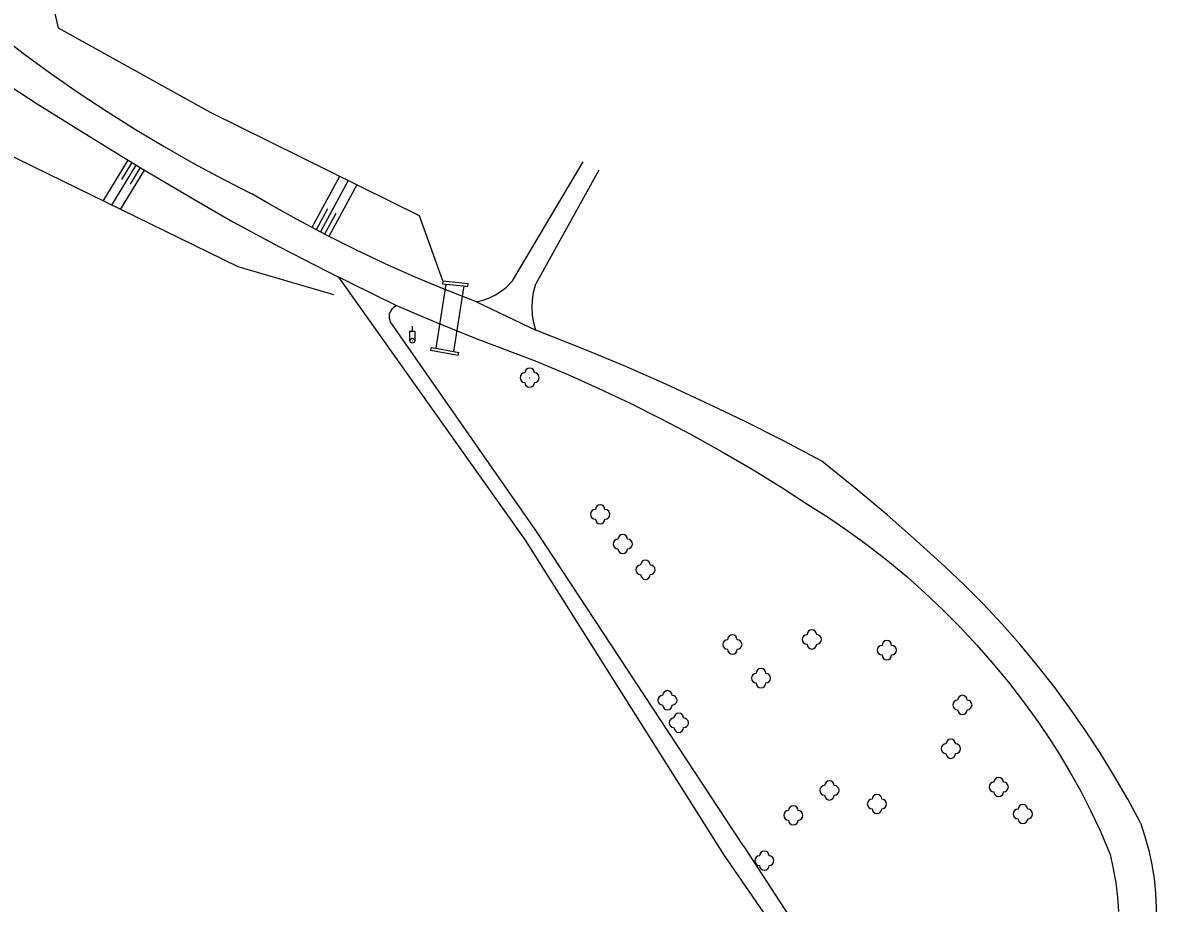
# Model space of a CAD drawing. Extents: x -584400 to -581602, y -1210894 to -1208793.
# Drawn here: x -584050.3 to -583932.3, y -1210701.6 to -1210610 of the extents above; entities that cross this region are included whole.
import ezdxf

# ---------------------------------------------------------------- set-up
doc = ezdxf.new("R2010")
doc.units = 0
for name, color, linetype in [('ROZHRANÍ_PLOCH', 7, 'Continuous'), ('VÝŠKOPIS', 7, 'Continuous'), ('ZELEŇ', 7, 'Continuous'), ('ZN_DOPLŇKOVÉ', 7, 'Continuous')]:
    doc.layers.add(name, color=color, linetype=linetype)

msp = doc.modelspace()

# ---------------------------------------------------------------- linework, layer by layer
at = {"layer": 'ROZHRANÍ_PLOCH'}
for points in [[(-584055.57, -1210608.97), (-584052.86, -1210611.14), (-584050.1, -1210613.26), (-584047.29, -1210615.31), (-584044.44, -1210617.3), (-584041.54, -1210619.22), (-584038.59, -1210621.07), (-584035.61, -1210622.86), (-584032.58, -1210624.57), (-584029.52, -1210626.22), (-584026.46, -1210627.78)], [(-584059.45, -1210611.42), (-584054.15, -1210614.94), (-584048.81, -1210618.39), (-584043.42, -1210621.78), (-584037.99, -1210625.09), (-584032.52, -1210628.34), (-584028.45, -1210630.7), (-584023.61, -1210633.29), (-584018.73, -1210635.8), (-584011.41, -1210639.41)], [(-584003.1, -1210639.01), (-584002.41, -1210638.85), (-584001.74, -1210638.61), (-584001.1, -1210638.3), (-584000.51, -1210637.92), (-583999.96, -1210637.48), (-583999.33, -1210636.82), (-583991.98, -1210624.46)], [(-583990.35, -1210625.32), (-583996.93, -1210637.14)], [(-584003.1, -1210639.01), (-584006.3, -1210637.76), (-584009.47, -1210636.44), (-584012.61, -1210635.05), (-584015.71, -1210633.58), (-584018.78, -1210632.04), (-584021.82, -1210630.42), (-584024.81, -1210628.74), (-584026.46, -1210627.78)], [(-584017.47, -1210636.44), (-583998.02, -1210663.83), (-583977.39, -1210696.57), (-583956.66, -1210726.67)], [(-584006.61, -1210636.83), (-584006.64, -1210637.13), (-584006.28, -1210637.17)], [(-584006.61, -1210636.83), (-584003.95, -1210637.11)], [(-584006.28, -1210637.17), (-584007.33, -1210643.85)], [(-584006.28, -1210637.17), (-584004.41, -1210637.36)], [(-584004.41, -1210637.36), (-584005.49, -1210644.2)], [(-584004.41, -1210637.36), (-584003.98, -1210637.41), (-584003.95, -1210637.11)], [(-583996.92, -1210641.97), (-583997.12, -1210641.2), (-583997.25, -1210640.42), (-583997.3, -1210639.63), (-583997.27, -1210638.84), (-583997.16, -1210638.05), (-583996.93, -1210637.14)], [(-584003.1, -1210639.01), (-583996.92, -1210641.97)], [(-584011.41, -1210639.41), (-584011.68, -1210639.56), (-584011.91, -1210639.78), (-584012.08, -1210640.05), (-584012.17, -1210640.35), (-584012.18, -1210640.67), (-584012.07, -1210641.07)], [(-584011.41, -1210639.41), (-584007.25, -1210641.18), (-584003.06, -1210642.87), (-583996.99, -1210645.16), (-583993.66, -1210646.56), (-583990.36, -1210648.03), (-583987.1, -1210649.57), (-583983.87, -1210651.19), (-583980.67, -1210652.88), (-583977.52, -1210654.63), (-583974.4, -1210656.46), (-583971.32, -1210658.35), (-583968.6, -1210660.11), (-583966.45, -1210661.49), (-583964.35, -1210662.93), (-583962.29, -1210664.43), (-583960.28, -1210666), (-583958.32, -1210667.63), (-583956.42, -1210669.32), (-583954.56, -1210671.08), (-583952.77, -1210672.88), (-583951.03, -1210674.75), (-583949.35, -1210676.66), (-583947.73, -1210678.63), (-583946.17, -1210680.65), (-583944.68, -1210682.72), (-583943.25, -1210684.83), (-583942.45, -1210686.09), (-583941.29, -1210688.02), (-583940.2, -1210689.98), (-583939.18, -1210691.98), (-583938.23, -1210694.01), (-583937.16, -1210696.57), (-583936.82, -1210698.03), (-583936.56, -1210699.51), (-583936.38, -1210701), (-583936.28, -1210702.5)], [(-583975.33, -1210695.62), (-583996.73, -1210663.07), (-584012.07, -1210641.07)], [(-583933.99, -1210693.27), (-583935.32, -1210690.8), (-583936.73, -1210688.36), (-583938.2, -1210685.97), (-583939.74, -1210683.62), (-583941.35, -1210681.31), (-583943.02, -1210679.05), (-583944.76, -1210676.83), (-583946.56, -1210674.67), (-583948.42, -1210672.56), (-583950.33, -1210670.51), (-583952.31, -1210668.51), (-583954.34, -1210666.56), (-583957.3, -1210663.92), (-583960.37, -1210661.21), (-583963.5, -1210658.57), (-583967.14, -1210655.61), (-583971.15, -1210653.5), (-583975.2, -1210651.46), (-583979.29, -1210649.49), (-583983.4, -1210647.59), (-583987.55, -1210645.77), (-583991.74, -1210644.02), (-583996.92, -1210641.97)], [(-584007.82, -1210643.76), (-584007.87, -1210644.05), (-584004.99, -1210644.59), (-584004.94, -1210644.3)], [(-584007.82, -1210643.76), (-584007.33, -1210643.85)], [(-584007.33, -1210643.85), (-584005.49, -1210644.2)], [(-584005.49, -1210644.2), (-584004.94, -1210644.3)], [(-583933.99, -1210693.27), (-583933.52, -1210694.7), (-583933.13, -1210696.15), (-583932.81, -1210697.62), (-583932.58, -1210699.1), (-583932.42, -1210700.59), (-583932.34, -1210702.09), (-583932.35, -1210703.59), (-583932.43, -1210705.06), (-583933.05, -1210709.95), (-583933.75, -1210714.83), (-583934.92, -1210723.8)], [(-583975.33, -1210695.62), (-583955.75, -1210725.76), (-583954.64, -1210727.25)]]:
    msp.add_lwpolyline(points, dxfattribs=at)
at = {"layer": 'VÝŠKOPIS'}
for points in [[(-584006.61, -1210636.83), (-584009.04, -1210630.06), (-584030.77, -1210619.32), (-584046.59, -1210610.53), (-584049.39, -1210597.98), (-584028.17, -1210567.26)], [(-584017.95, -1210638.28), (-584027.91, -1210635.39), (-584061.43, -1210619)], [(-584041.94, -1210628.53), (-584039.36, -1210624.27)], [(-584041.04, -1210628.97), (-584038.5, -1210624.79)], [(-584039.99, -1210626.28), (-584038.93, -1210624.53)], [(-584039.12, -1210626.77), (-584038.07, -1210625.05)], [(-584040.13, -1210629.41), (-584037.65, -1210625.3)], [(-584017.34, -1210625.96), (-584020.23, -1210631.28)], [(-584016.44, -1210626.4), (-584019.34, -1210631.75)], [(-584015.55, -1210626.84), (-584018.45, -1210632.21)], [(-584018.61, -1210629.34), (-584019.79, -1210631.51)], [(-584017.72, -1210629.81), (-584018.9, -1210631.98)]]:
    msp.add_lwpolyline(points, dxfattribs=at)
at = {"layer": 'ZELEŇ'}
for centre in [(-583997.56, -1210646.92), (-583990.22, -1210661.14), (-583987.87, -1210664.24), (-583985.51, -1210666.92), (-583968.19, -1210674.17), (-583976.46, -1210674.7), (-583960.39, -1210675.29), (-583973.48, -1210678.2), (-583983.22, -1210680.5), (-583952.52, -1210680.99), (-583982.04, -1210682.85), (-583953.73, -1210685.55), (-583966.36, -1210689.89), (-583948.74, -1210689.54), (-583961.42, -1210691.3), (-583946.23, -1210692.35), (-583970.12, -1210692.49), (-583973.14, -1210697.21)]:
    msp.add_circle(centre, 0.0005, dxfattribs=at)
for centre, start, end in [((-583997.56, -1210646.42), 0, 180), ((-583998.06, -1210646.92), 90, 270), ((-583997.56, -1210647.42), 180, 360), ((-583997.06, -1210646.92), 270, 90), ((-583990.22, -1210660.64), 0, 180), ((-583990.72, -1210661.14), 90, 270), ((-583990.22, -1210661.64), 180, 360), ((-583989.72, -1210661.14), 270, 90), ((-583988.37, -1210664.24), 90, 270), ((-583987.87, -1210663.74), 0, 180), ((-583987.37, -1210664.24), 270, 90), ((-583987.87, -1210664.74), 180, 360), ((-583985.51, -1210666.42), 0, 180), ((-583986.01, -1210666.92), 90, 270), ((-583985.51, -1210667.42), 180, 360), ((-583985.01, -1210666.92), 270, 90), ((-583968.19, -1210673.67), 0, 180), ((-583976.96, -1210674.7), 90, 270), ((-583976.46, -1210674.2), 0, 180), ((-583975.96, -1210674.7), 270, 90), ((-583968.69, -1210674.17), 90, 270), ((-583967.69, -1210674.17), 270, 90), ((-583960.39, -1210674.79), 0, 180), ((-583976.46, -1210675.2), 180, 360), ((-583968.19, -1210674.67), 180, 360), ((-583960.89, -1210675.29), 90, 270), ((-583960.39, -1210675.79), 180, 360), ((-583959.89, -1210675.29), 270, 90), ((-583973.98, -1210678.2), 90, 270), ((-583973.48, -1210677.7), 0, 180), ((-583972.98, -1210678.2), 270, 90), ((-583973.48, -1210678.7), 180, 360), ((-583983.72, -1210680.5), 90, 270), ((-583983.22, -1210680), 0, 180), ((-583982.72, -1210680.5), 270, 90), ((-583953.02, -1210680.99), 90, 270), ((-583952.52, -1210680.49), 0, 180), ((-583952.02, -1210680.99), 270, 90), ((-583983.22, -1210681), 180, 360), ((-583952.52, -1210681.49), 180, 360), ((-583982.54, -1210682.85), 90, 270), ((-583982.04, -1210682.35), 0, 180), ((-583981.54, -1210682.85), 270, 90), ((-583982.04, -1210683.35), 180, 360), ((-583954.23, -1210685.55), 90, 270), ((-583953.73, -1210685.05), 0, 180), ((-583953.23, -1210685.55), 270, 90), ((-583953.73, -1210686.05), 180, 360), ((-583948.74, -1210689.04), 0, 180), ((-583966.86, -1210689.89), 90, 270), ((-583966.36, -1210689.39), 0, 180), ((-583965.86, -1210689.89), 270, 90), ((-583949.24, -1210689.54), 90, 270), ((-583948.24, -1210689.54), 270, 90), ((-583966.36, -1210690.39), 180, 360), ((-583961.92, -1210691.3), 90, 270), ((-583961.42, -1210690.8), 0, 180), ((-583960.92, -1210691.3), 270, 90), ((-583948.74, -1210690.04), 180, 360), ((-583970.62, -1210692.49), 90, 270), ((-583970.12, -1210691.99), 0, 180), ((-583969.62, -1210692.49), 270, 90), ((-583961.42, -1210691.8), 180, 360), ((-583946.73, -1210692.35), 90, 270), ((-583946.23, -1210691.85), 0, 180), ((-583945.73, -1210692.35), 270, 90), ((-583970.12, -1210692.99), 180, 360), ((-583946.23, -1210692.85), 180, 360), ((-583973.64, -1210697.21), 90, 270), ((-583973.14, -1210696.71), 0, 180), ((-583972.64, -1210697.21), 270, 90), ((-583973.14, -1210697.71), 180, 360)]:
    msp.add_arc(centre, 0.5, start, end, dxfattribs=at)
at = {"layer": 'ZN_DOPLŇKOVÉ'}
msp.add_line((-584009.77, -1210642.07), (-584009.77, -1210641.57), dxfattribs=at)
msp.add_lwpolyline([(-584010.02, -1210643.07), (-584010.02, -1210642.07), (-584009.52, -1210642.07), (-584009.52, -1210643.07)], dxfattribs=at)
for radius in [0.25, 0.005]:
    msp.add_circle((-584009.77, -1210643.07), radius, dxfattribs=at)

doc.saveas('drawing.dxf')
